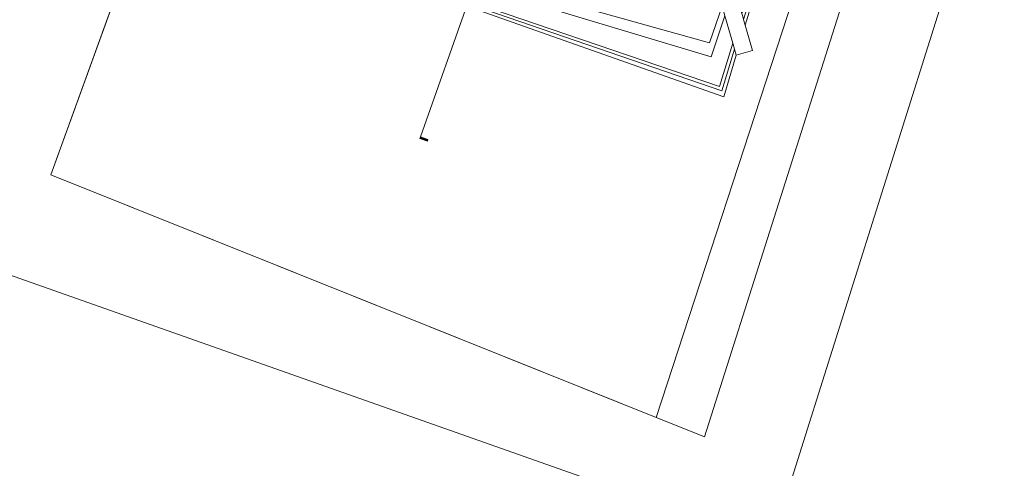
# Model space of a CAD drawing. Header units: inches. Extents: x 424 to 2043, y -237 to 445.
# Tile 955 of 965: x 1508 to 1618, y 53 to 103. Entities that reach past the tile are written whole.
import ezdxf

# ---------------------------------------------------------------- set-up
doc = ezdxf.new("R2010")
doc.units = ezdxf.units.IN
doc.header["$MEASUREMENT"] = 0
doc.layers.add('A-GENM', color=13, linetype='Continuous', lineweight=9)
doc.layers.add('G-ANNO-SYMB', color=111, linetype='Continuous', lineweight=9)

# ---------------------------------------------------------------- blocks, each defined once
blk = doc.blocks.new('Generic Models 1 - Generic Models 1-135348-Site')
at = {"layer": 'A-GENM'}
for p, q in [((-140.09, 55.02), (-140.31, 54.42)), ((-139.73, 56.03), (-139.85, 55.68)), ((-141.01, 52.48), (-141.23, 51.86)), ((-141.46, 51.22), (-141.69, 50.58)), ((-142.36, 48.71), (-142.6, 48.04)), ((-142.82, 47.42), (-143.07, 46.73)), ((-143.71, 44.93), (-143.97, 44.22)), ((-144.19, 43.62), (-144.45, 42.88)), ((-145.07, 41.16), (-145.34, 40.4)), ((-145.55, 39.82), (-145.83, 39.04)), ((-146.42, 37.39), (-146.71, 36.58)), ((-146.91, 36.02), (-147.21, 35.19)), ((-147.78, 33.61), (-147.82, 33.49)), ((-86.88, 24.36), (-86.9, 24.37)), ((-85.55, 23.29), (-100.58, -26.93)), ((-85.55, 23.29), (-86.46, 24.02)), ((-85.87, 22.24), (-85.55, 23.29)), ((-85.87, 22.24), (-100.76, -26.31)), ((-86.51, 20.94), (-85.87, 22.24)), ((-86.51, 20.94), (-100.95, -25.65)), ((-88.06, 17.28), (-86.51, 20.94)), ((-88.81, 16.31), (-88.03, 17.38)), ((-88.03, 17.38), (-88.06, 17.28)), ((-90.16, 12.24), (-88.81, 16.31)), ((-102.11, -21.65), (-90.5, 12.57)), ((-90.16, 12.24), (-101.8, -22.71)), ((-90.5, 12.57), (-90.16, 12.24)), ((-162, -5.99), (-164.57, -13.16)), ((-161.86, -5.6), (-161.87, -5.63)), ((-164.57, -13.16), (-162.8, -13.77)), ((-162.76, -13.8), (-164.57, -13.16)), ((-162.76, -13.78), (-162.76, -13.18)), ((-162.76, -13.18), (-153.56, -13.18)), ((-153.56, -13.18), (-153.56, -15.08)), ((-162.8, -13.77), (-162.76, -13.78)), ((-162.76, -13.78), (-162.8, -13.77)), ((-162.76, -13.8), (-162.76, -13.78)), ((-162.76, -13.78), (-162.76, -13.78)), ((-102.98, -34.96), (-159.13, -15.08)), ((-103.21, -34.29), (-158.98, -15.08)), ((-158.6, -15.08), (-158.98, -15.08)), ((-103.47, -33.78), (-158.32, -15.08)), ((-157.26, -15.08), (-158.32, -15.08)), ((-104.39, -30.49), (-155.48, -15.08)), ((-155.3, -15.08), (-155.48, -15.08)), ((-153.56, -15.08), (-153.77, -15.08)), ((-153.77, -15.08), (-104.56, -28.9)), ((-103.19, -21.65), (-103.16, -21.64)), ((-102.56, -21.47), (-102.19, -21.36)), ((-102.19, -21.36), (-102.11, -21.65)), ((-103.67, -23.08), (-103.68, -23.04)), ((-103.17, -24.8), (-103.43, -23.92)), ((-104.56, -28.9), (-103.17, -24.8)), ((-102.86, -25.89), (-103.17, -24.8)), ((-101.21, -24.74), (-100.95, -25.65)), ((-102.86, -25.89), (-104.39, -30.49)), ((-101.97, -28.95), (-102.86, -25.89)), ((-100.86, -25.97), (-100.76, -26.31)), ((-101.97, -28.95), (-103.47, -33.78)), ((-101.78, -29.63), (-103.21, -34.29)), ((-101.78, -29.63), (-101.97, -28.95)), ((-101.59, -30.29), (-101.78, -29.63)), ((-101.59, -30.29), (-102.98, -34.96))]:
    blk.add_line(p, q, dxfattribs=at)
blk = doc.blocks.new('Generic Models 6 - Generic Models 6-166558-Site')
at = {"layer": 'A-GENM'}
for p, q in [((-153.56, -13.18), (-153.56, -15.08)), ((-162.76, -13.8), (-162.76, -15.08)), ((-158.98, -15.08), (-162.76, -15.08)), ((-158.32, -15.08), (-158.6, -15.08)), ((-155.48, -15.08), (-157.26, -15.08)), ((-153.77, -15.08), (-155.3, -15.08)), ((-103.19, -21.65), (-103.16, -21.64)), ((-102.56, -21.47), (-102.19, -21.36)), ((-102.11, -21.65), (-101.21, -24.74)), ((-100.95, -25.65), (-100.86, -25.97)), ((-100.76, -26.31), (-99.76, -29.76)), ((-101.59, -30.29), (-99.76, -29.76))]:
    blk.add_line(p, q, dxfattribs=at)
blk = doc.blocks.new('Generic Models 7 - Generic Models 7-166682-Site')
at = {"layer": 'A-GENM'}
for p, q in [((-138.45, 65.88), (-139.12, 64.03)), ((-138.18, 65.79), (-138.45, 65.88)), ((-139.37, 63.35), (-140.55, 60.09)), ((-140.7, 59.66), (-161.37, 2.63)), ((-73.56, 42.37), (-100.54, 52.15)), ((-110.54, -70.74), (-73.56, 42.37)), ((-161.73, 0.81), (-159.54, 6.83)), ((-159.54, 6.83), (-159.4, 6.77)), ((-161.37, 2.63), (-178.15, -43.66)), ((-161.37, 0.68), (-161.73, 0.81)), ((-178.15, -43.66), (-110.54, -70.74))]:
    blk.add_line(p, q, dxfattribs=at)
blk = doc.blocks.new('Generic Models 8 - Generic Models 8-168006-Site')
at = {"layer": 'A-GENM'}
for p, q in [((-178.15, -43.66), (-140.7, 59.66)), ((-105.8, -110.61), (-61.97, 28.53)), ((-83.81, -5.83), (-105.14, -72.9)), ((-263.42, -26.4), (-107.79, -81.27)), ((-105.14, -72.9), (-178.15, -43.66))]:
    blk.add_line(p, q, dxfattribs=at)
blk = doc.blocks.new('Generic Models 9 - Generic Models 9-169069-Site')
at = {"layer": 'A-GENM'}
for p, q in [((-61.97, 28.53), (-105.8, -110.61)), ((-107.79, -81.27), (-263.42, -26.4))]:
    blk.add_line(p, q, dxfattribs=at)
blk = doc.blocks.new('Section - M_Section Tail - Filled-28045-Site')
at = {"layer": 'G-ANNO-SYMB'}
blk.add_hatch(color=256, dxfattribs=at).paths.add_polyline_path([(0, 0.009), (0, 0), (-0.002, 0), (-0.002, 0.009)], flags=0)
for p, q in [((0, 0.009), (-0.002, 0.009)), ((-0.002, 0.009), (-0.002, 0)), ((-0.002, 0), (0, 0)), ((0, 0), (0, 0.009))]:
    blk.add_line(p, q, dxfattribs=at)

msp = doc.modelspace()

# ---------------------------------------------------------------- linework, layer by layer
at = {"layer": 'G-ANNO-SYMB'}
msp.add_line((1584.89, 180.98), (1552.64, 89.88), dxfattribs=at)

# ---------------------------------------------------------------- block references
at = {"layer": 'A-GENM'}
for name in ['Generic Models 9 - Generic Models 9-169069-Site', 'Generic Models 8 - Generic Models 8-168006-Site', 'Generic Models 7 - Generic Models 7-166682-Site', 'Generic Models 1 - Generic Models 1-135348-Site', 'Generic Models 6 - Generic Models 6-166558-Site']:
    msp.add_blockref(name, (1689.51, 129.28), dxfattribs=at)
at = {"layer": 'G-ANNO-SYMB', "extrusion": (0, 0, -1), "xscale": 99.99999999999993, "yscale": 99.99999999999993, "zscale": 99.99999999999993, "rotation": 109.4949246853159}
msp.add_blockref('Section - M_Section Tail - Filled-28045-Site', (-1552.64, 89.88), dxfattribs=at)

doc.saveas('drawing.dxf')
